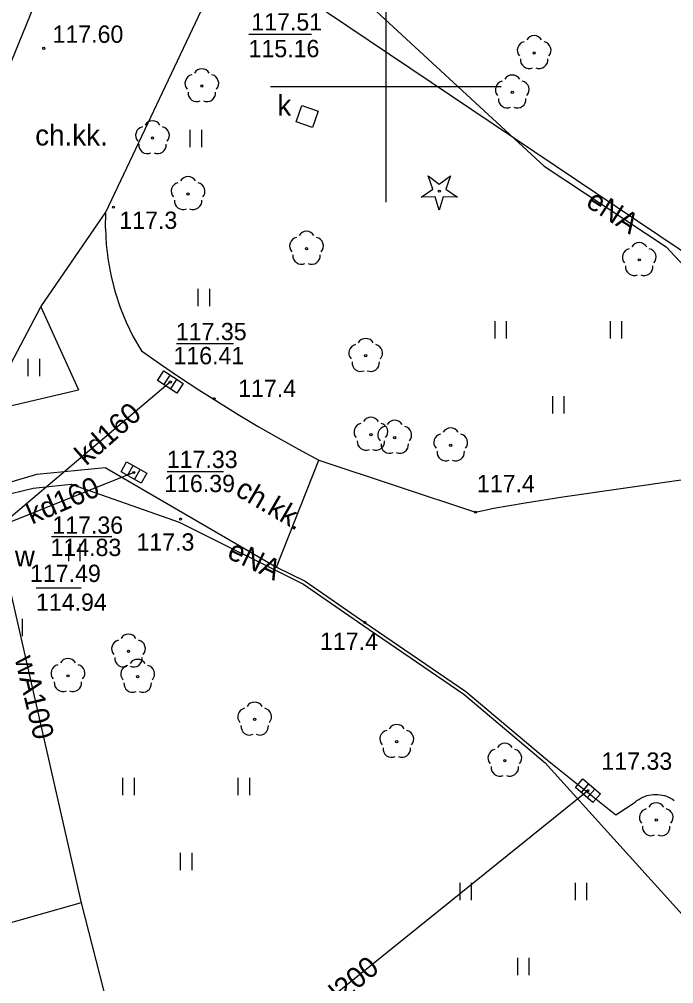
# Model space of a CAD drawing. Extents: x 6434771 to 6436222, y 5663454 to 5664782.
# Drawn here: x 6434984.12 to 6435012.47, y 5663961.14 to 5664002.92 of the extents above; entities that cross this region are included whole.
import ezdxf

# ---------------------------------------------------------------- set-up
doc = ezdxf.new("R2010")
doc.units = 0
for name, color, linetype in [('Warstwa 10', 7, 'Continuous'), ('Warstwa 11', 7, 'Continuous'), ('Warstwa 12', 7, 'Continuous'), ('Warstwa 13', 7, 'Continuous'), ('Warstwa 14', 7, 'Continuous'), ('Warstwa 25', 7, 'Continuous'), ('Warstwa 4', 7, 'Continuous'), ('Warstwa 5', 7, 'Continuous'), ('Warstwa 6', 7, 'Continuous'), ('Warstwa 63', 7, 'Continuous'), ('Warstwa 7', 7, 'Continuous'), ('Warstwa 8', 7, 'Continuous'), ('Warstwa 9', 7, 'Continuous')]:
    doc.layers.add(name, color=color, linetype=linetype)

msp = doc.modelspace()

# ---------------------------------------------------------------- linework, layer by layer
at = {"layer": 'Warstwa 10'}
msp.add_lwpolyline([(6435001.526, 5663995.223), (6435002.028, 5663995.57), (6435001.826, 5663996.146), (6435002.311, 5663995.776), (6435002.796, 5663996.146), (6435002.594, 5663995.57), (6435003.096, 5663995.223), (6435002.486, 5663995.237), (6435002.311, 5663994.653), (6435002.136, 5663995.237)], close=True, dxfattribs=at)
msp.add_circle((6435002.311, 5663995.478), 0.05, dxfattribs=at)
at = {"layer": 'Warstwa 11'}
for centre in [(6435006.424, 5664001.469), (6434992.026, 5664000.033), (6435005.474, 5663999.76), (6434989.888, 5663997.779), (6434991.429, 5663995.36), (6434996.561, 5663992.988), (6435010.976, 5663992.503), (6434999.125, 5663988.347), (6434999.353, 5663984.934), (6435000.382, 5663984.801), (6435002.808, 5663984.472), (6434988.849, 5663975.541), (6434986.226, 5663974.482), (6434989.245, 5663974.446), (6434994.314, 5663972.594), (6435000.472, 5663971.629), (6435005.153, 5663970.813), (6435011.712, 5663968.233)]:
    msp.add_circle(centre, 0.05, dxfattribs=at)
for centre, start, end in [((6435006.067, 5664001.585), 102.1471, 221.8529), ((6435006.424, 5664001.844), 30.1471, 149.8529), ((6435006.781, 5664001.585), 318.1471, 77.8529), ((6435006.204, 5664001.166), 174.1471, 293.8529), ((6435006.644, 5664001.166), 246.1471, 5.8529), ((6434992.026, 5664000.408), 30.1471, 149.8529), ((6434991.669, 5664000.149), 102.1471, 221.8529), ((6434992.383, 5664000.149), 318.1471, 77.8529), ((6435005.474, 5664000.135), 30.1471, 149.8529), ((6435005.117, 5663999.876), 102.1471, 221.8529), ((6435005.831, 5663999.876), 318.1471, 77.8529), ((6434991.806, 5663999.73), 174.1471, 293.8529), ((6434992.246, 5663999.73), 246.1471, 5.8529), ((6435005.254, 5663999.457), 174.1471, 293.8529), ((6435005.694, 5663999.457), 246.1471, 5.8529), ((6434989.531, 5663997.895), 102.1471, 221.8529), ((6434989.888, 5663998.154), 30.1471, 149.8529), ((6434990.245, 5663997.895), 318.1471, 77.8529), ((6434989.668, 5663997.476), 174.1471, 293.8529), ((6434990.108, 5663997.476), 246.1471, 5.8529), ((6434991.429, 5663995.735), 30.1471, 149.8529), ((6434991.072, 5663995.476), 102.1471, 221.8529), ((6434991.786, 5663995.476), 318.1471, 77.8529), ((6434991.209, 5663995.057), 174.1471, 293.8529), ((6434991.649, 5663995.057), 246.1471, 5.8529), ((6434996.561, 5663993.363), 30.1471, 149.8529), ((6434996.204, 5663993.104), 102.1471, 221.8529), ((6434996.918, 5663993.104), 318.1471, 77.8529), ((6435010.976, 5663992.878), 30.1471, 149.8529), ((6435010.619, 5663992.619), 102.1471, 221.8529), ((6435011.333, 5663992.619), 318.1471, 77.8529), ((6434996.341, 5663992.685), 174.1471, 293.8529), ((6434996.781, 5663992.685), 246.1471, 5.8529), ((6435010.756, 5663992.2), 174.1471, 293.8529), ((6435011.196, 5663992.2), 246.1471, 5.8529), ((6434999.125, 5663988.722), 30.1471, 149.8529), ((6434998.768, 5663988.463), 102.1471, 221.8529), ((6434999.482, 5663988.463), 318.1471, 77.8529), ((6434998.905, 5663988.044), 174.1471, 293.8529), ((6434999.345, 5663988.044), 246.1471, 5.8529), ((6434999.353, 5663985.309), 30.1471, 149.8529), ((6434998.996, 5663985.05), 102.1471, 221.8529), ((6435000.025, 5663984.917), 102.1471, 221.8529), ((6434999.71, 5663985.05), 318.1471, 77.8529), ((6435000.382, 5663985.176), 30.1471, 149.8529), ((6435000.739, 5663984.917), 318.1471, 77.8529), ((6435002.808, 5663984.847), 30.1471, 149.8529), ((6435002.451, 5663984.588), 102.1471, 221.8529), ((6435003.165, 5663984.588), 318.1471, 77.8529), ((6434999.133, 5663984.631), 174.1471, 293.8529), ((6434999.573, 5663984.631), 246.1471, 5.8529), ((6435000.162, 5663984.498), 174.1471, 293.8529), ((6435000.602, 5663984.498), 246.1471, 5.8529), ((6435002.588, 5663984.169), 174.1471, 293.8529), ((6435003.028, 5663984.169), 246.1471, 5.8529), ((6434988.849, 5663975.916), 30.1471, 149.8529), ((6434988.492, 5663975.657), 102.1471, 221.8529), ((6434989.206, 5663975.657), 318.1471, 77.8529), ((6434986.226, 5663974.857), 30.1471, 149.8529), ((6434988.629, 5663975.238), 174.1471, 293.8529), ((6434989.069, 5663975.238), 246.1471, 5.8529), ((6434989.245, 5663974.821), 30.1471, 149.8529), ((6434985.869, 5663974.598), 102.1471, 221.8529), ((6434986.583, 5663974.598), 318.1471, 77.8529), ((6434988.888, 5663974.562), 102.1471, 221.8529), ((6434989.602, 5663974.562), 318.1471, 77.8529), ((6434986.006, 5663974.179), 174.1471, 293.8529), ((6434986.446, 5663974.179), 246.1471, 5.8529), ((6434989.025, 5663974.143), 174.1471, 293.8529), ((6434989.465, 5663974.143), 246.1471, 5.8529), ((6434994.314, 5663972.969), 30.1471, 149.8529), ((6434993.957, 5663972.71), 102.1471, 221.8529), ((6434994.671, 5663972.71), 318.1471, 77.8529), ((6434994.094, 5663972.291), 174.1471, 293.8529), ((6434994.534, 5663972.291), 246.1471, 5.8529), ((6435000.472, 5663972.004), 30.1471, 149.8529), ((6435000.115, 5663971.745), 102.1471, 221.8529), ((6435000.829, 5663971.745), 318.1471, 77.8529), ((6435005.153, 5663971.188), 30.1471, 149.8529), ((6435000.252, 5663971.326), 174.1471, 293.8529), ((6435000.692, 5663971.326), 246.1471, 5.8529), ((6435004.796, 5663970.929), 102.1471, 221.8529), ((6435005.51, 5663970.929), 318.1471, 77.8529), ((6435004.933, 5663970.51), 174.1471, 293.8529), ((6435005.373, 5663970.51), 246.1471, 5.8529), ((6435011.712, 5663968.608), 30.1471, 149.8529), ((6435011.355, 5663968.349), 102.1471, 221.8529), ((6435012.069, 5663968.349), 318.1471, 77.8529), ((6435011.492, 5663967.93), 174.1471, 293.8529), ((6435011.932, 5663967.93), 246.1471, 5.8529)]:
    msp.add_arc(centre, 0.375, start, end, dxfattribs=at)
at = {"layer": 'Warstwa 12'}
for points in [[(6434924.809, 5664048.81), (6434930.739, 5664046.248), (6434938.087, 5664045.169), (6434947.585, 5664041.614), (6434960.352, 5664035.549), (6434967.024, 5664026.498), (6434969.107, 5664021.852), (6434976.011, 5664009.728), (6434981.103, 5663994.095), (6434983.23, 5663981.509), (6434983.428, 5663980.457), (6434983.606, 5663978.684), (6434986.797, 5663964.645), (6434990.011, 5663952.113)], [(6434978.936, 5664026.991), (6434977.419, 5664024.402), (6434975.1, 5664020.369), (6434987.195, 5664010.782), (6434984.736, 5664003.462), (6434981.861, 5663996.446), (6434978.43, 5663988.938), (6434977.378, 5663985.46), (6434973.942, 5663969.311), (6434972.497, 5663962.447)], [(6435003.519, 5664015.055), (6435000.596, 5664011.59), (6434999.303, 5664008.856), (6434997.158, 5664008.482), (6434995.283, 5664007.254), (6435006.855, 5663996.563), (6435012.143, 5663993.069), (6435019.587, 5663985.079)], [(6434962.162, 5663984.265), (6434961.877, 5663980.538), (6434966.9, 5663980.797), (6434969.951, 5663980.05), (6434971.632, 5663978.389), (6434972.394, 5663976.96), (6434977.916, 5663975.373), (6434979.541, 5663976.633), (6434981.473, 5663979.914), (6434981.722, 5663980.817), (6434983.29, 5663982.258), (6434984.714, 5663982.611), (6434986.366, 5663982.781), (6434991.047, 5663981.134), (6434996.425, 5663978.449), (6434999.003, 5663976.678), (6435003.378, 5663973.684), (6435006.902, 5663970.712), (6435015.014, 5663961.733), (6435016.298, 5663947.226)], [(6434986.797, 5663964.645), (6434974.616, 5663961.197)]]:
    msp.add_lwpolyline(points, dxfattribs=at)
at = {"layer": 'Warstwa 13'}
for centre in [(6434988.202, 5663994.789), (6434992.562, 5663986.486), (6435003.883, 5663981.569), (6434991.098, 5663981.274), (6434999.085, 5663976.797)]:
    msp.add_circle(centre, 0.045, dxfattribs=at)
at = {"layer": 'Warstwa 14'}
for p, q in [((6434996.781, 5664002.26), (6434994.059, 5664002.26)), ((6434993.395, 5663988.859), (6434990.927, 5663988.859)), ((6434992.968, 5663983.322), (6434990.528, 5663983.322)), ((6434988.131, 5663980.504), (6434985.516, 5663980.504)), ((6434986.802, 5663978.284), (6434984.848, 5663978.284))]:
    msp.add_line(p, q, dxfattribs=at)
for centre in [(6434990.66, 5663987.209), (6434989.083, 5663983.288)]:
    msp.add_circle(centre, 0.045, dxfattribs=at)
at = {"layer": 'Warstwa 25'}
msp.add_circle((6434985.175, 5664001.666), 0.045, dxfattribs=at)
at = {"layer": 'Warstwa 4'}
for p, q in [((6434990.377, 5663987.095), (6434990.65, 5663987.514)), ((6434990.67, 5663986.904), (6434990.943, 5663987.323)), ((6434988.808, 5663983.156), (6434989.053, 5663983.592)), ((6434989.113, 5663982.984), (6434989.358, 5663983.42)), ((6435008.784, 5663969.808), (6435008.457, 5663969.43)), ((6435009.049, 5663969.578), (6435008.722, 5663969.2))]:
    msp.add_line(p, q, dxfattribs=at)
for points in [[(6434996.109, 5663998.478), (6434996.355, 5663999.186), (6434997.063, 5663998.94), (6434996.817, 5663998.232)], [(6434990.943, 5663986.727), (6434990.105, 5663987.272), (6434990.377, 5663987.691), (6434991.215, 5663987.146)], [(6434989.397, 5663982.825), (6434988.525, 5663983.315), (6434988.769, 5663983.751), (6434989.641, 5663983.261)], [(6435008.539, 5663970.02), (6435009.295, 5663969.366), (6435008.967, 5663968.988), (6435008.211, 5663969.642)]]:
    msp.add_lwpolyline(points, close=True, dxfattribs=at)
at = {"layer": 'Warstwa 5'}
for p, q in [((6434987.869, 5663994.563), (6434998.972, 5664018.019)), ((6434991.522, 5663997.382), (6434991.522, 5663998.132)), ((6434992.022, 5663997.382), (6434992.022, 5663998.132)), ((6434987.853, 5663993.864), (6434987.869, 5663994.563)), ((6434987.853, 5663993.864), (6434987.885, 5663993.166)), ((6434987.885, 5663993.166), (6434987.964, 5663992.472)), ((6434987.964, 5663992.472), (6434988.091, 5663991.784)), ((6434988.091, 5663991.784), (6434988.264, 5663991.107)), ((6434988.264, 5663991.107), (6434988.484, 5663990.444)), ((6434991.867, 5663990.49), (6434991.867, 5663991.24)), ((6434992.367, 5663990.49), (6434992.367, 5663991.24)), ((6434982.654, 5663985.926), (6434985.049, 5663990.467)), ((6434985.049, 5663990.467), (6434986.676, 5663986.868)), ((6434988.484, 5663990.444), (6434988.748, 5663989.797)), ((6435004.728, 5663989.095), (6435004.728, 5663989.845)), ((6435005.228, 5663989.095), (6435005.228, 5663989.845)), ((6435009.728, 5663989.095), (6435009.728, 5663989.845)), ((6435010.228, 5663989.095), (6435010.228, 5663989.845)), ((6434988.748, 5663989.797), (6434989.056, 5663989.169)), ((6434989.056, 5663989.169), (6434989.406, 5663988.564)), ((6434989.406, 5663988.564), (6434990.23, 5663987.988)), ((6434984.508, 5663987.465), (6434984.508, 5663988.215)), ((6434985.008, 5663987.465), (6434985.008, 5663988.215)), ((6434990.23, 5663987.988), (6434991.061, 5663987.424)), ((6434991.061, 5663987.424), (6434991.901, 5663986.872)), ((6434982.654, 5663985.926), (6434986.676, 5663986.868)), ((6434991.901, 5663986.872), (6434992.749, 5663986.332)), ((6435007.228, 5663985.845), (6435007.228, 5663986.595)), ((6435007.728, 5663985.845), (6435007.728, 5663986.595)), ((6434992.749, 5663986.332), (6434993.605, 5663985.805)), ((6434993.605, 5663985.805), (6434994.468, 5663985.29)), ((6434994.468, 5663985.29), (6434995.338, 5663984.787)), ((6434995.338, 5663984.787), (6434996.216, 5663984.298)), ((6434996.216, 5663984.298), (6434997.1, 5663983.821)), ((6434997.1, 5663983.821), (6435003.883, 5663981.569)), ((6434981.559, 5663982.239), (6434984.871, 5663983.219)), ((6434984.871, 5663983.219), (6434987.835, 5663983.513)), ((6434987.835, 5663983.513), (6434995.263, 5663979.183)), ((6435007.668, 5663982.241), (6435012.787, 5663982.974)), ((6435004.678, 5663981.746), (6435006.039, 5663981.973)), ((6435006.039, 5663981.973), (6435007.668, 5663982.241)), ((6435003.883, 5663981.569), (6435004.678, 5663981.746)), ((6434986.261, 5663979.454), (6434986.261, 5663980.204)), ((6434986.761, 5663979.454), (6434986.761, 5663980.204)), ((6434995.263, 5663979.183), (6434996.496, 5663978.578)), ((6434996.496, 5663978.578), (6434999.085, 5663976.797)), ((6434984.261, 5663976.204), (6434984.261, 5663976.954)), ((6434999.085, 5663976.797), (6435003.459, 5663973.803)), ((6435003.459, 5663973.803), (6435007.003, 5663970.83)), ((6435007.003, 5663970.83), (6435009.965, 5663968.464)), ((6434988.605, 5663969.316), (6434988.605, 5663970.066)), ((6434989.105, 5663969.316), (6434989.105, 5663970.066)), ((6434993.605, 5663969.316), (6434993.605, 5663970.066)), ((6434994.105, 5663969.316), (6434994.105, 5663970.066)), ((6435011.589, 5663969.343), (6435011.686, 5663969.347)), ((6435011.686, 5663969.347), (6435011.782, 5663969.344)), ((6435009.965, 5663968.464), (6435010.802, 5663969.014)), ((6435010.802, 5663969.014), (6435010.877, 5663969.075)), ((6435010.877, 5663969.075), (6435010.956, 5663969.13)), ((6435010.956, 5663969.13), (6435011.039, 5663969.18)), ((6435011.039, 5663969.18), (6435011.125, 5663969.223)), ((6435011.125, 5663969.223), (6435011.214, 5663969.26)), ((6435011.214, 5663969.26), (6435011.305, 5663969.291)), ((6435011.305, 5663969.291), (6435011.399, 5663969.315)), ((6435011.399, 5663969.315), (6435011.493, 5663969.333)), ((6435011.493, 5663969.333), (6435011.589, 5663969.343)), ((6435011.782, 5663969.344), (6435011.878, 5663969.333)), ((6435011.878, 5663969.333), (6435011.973, 5663969.317)), ((6435011.973, 5663969.317), (6435012.067, 5663969.293)), ((6435012.067, 5663969.293), (6435012.158, 5663969.263)), ((6435012.158, 5663969.263), (6435012.247, 5663969.226)), ((6435012.247, 5663969.226), (6435012.334, 5663969.183)), ((6435012.334, 5663969.183), (6435012.417, 5663969.134)), ((6435012.417, 5663969.134), (6435012.496, 5663969.079)), ((6434991.105, 5663966.066), (6434991.105, 5663966.816)), ((6434991.605, 5663966.066), (6434991.605, 5663966.816)), ((6435003.213, 5663964.766), (6435003.213, 5663965.516)), ((6435003.713, 5663964.766), (6435003.713, 5663965.516)), ((6435008.213, 5663964.766), (6435008.213, 5663965.516)), ((6435008.713, 5663964.766), (6435008.713, 5663965.516)), ((6435005.713, 5663961.516), (6435005.713, 5663962.266)), ((6435006.213, 5663961.516), (6435006.213, 5663962.266))]:
    msp.add_line(p, q, dxfattribs=at)
at = {"layer": 'Warstwa 6'}
for centre in [(6434990.66, 5663987.209), (6434989.083, 5663983.288), (6435008.753, 5663969.504)]:
    msp.add_circle(centre, 0.045, dxfattribs=at)
at = {"layer": 'Warstwa 63'}
for p, q in [((6435000, 5664005), (6435000, 5663995)), ((6435005, 5664000), (6434995, 5664000))]:
    msp.add_line(p, q, dxfattribs=at)
at = {"layer": 'Warstwa 7'}
for points in [[(6434960.516, 5664035.877), (6434960.352, 5664035.549), (6434973.215, 5664023.743), (6434973.286, 5664023.312), (6434995.263, 5664004.719), (6434995.671, 5664004.448), (6435025.261, 5663984.54), (6435077.854, 5663969.472)], [(6434990.66, 5663987.209), (6434983.279, 5663980.96)], [(6434989.083, 5663983.288), (6434983.279, 5663980.96)], [(6435008.753, 5663969.504), (6434988.376, 5663953.077)]]:
    msp.add_lwpolyline(points, dxfattribs=at)
at = {"layer": 'Warstwa 8'}
for p, q in [((6434995.263, 5663979.183), (6434997.1, 5663983.821)), ((6434997.1, 5663983.821), (6435003.883, 5663981.569)), ((6435007.668, 5663982.241), (6435012.787, 5663982.974)), ((6435004.678, 5663981.746), (6435006.039, 5663981.973)), ((6435006.039, 5663981.973), (6435007.668, 5663982.241)), ((6435003.883, 5663981.569), (6435004.678, 5663981.746)), ((6434995.263, 5663979.183), (6434996.496, 5663978.578)), ((6434996.496, 5663978.578), (6434999.085, 5663976.797)), ((6434999.085, 5663976.797), (6435003.459, 5663973.803)), ((6435003.459, 5663973.803), (6435007.003, 5663970.83)), ((6435007.003, 5663970.83), (6435009.965, 5663968.464)), ((6435011.589, 5663969.343), (6435011.686, 5663969.347)), ((6435011.686, 5663969.347), (6435011.782, 5663969.344)), ((6435009.965, 5663968.464), (6435010.802, 5663969.014)), ((6435010.802, 5663969.014), (6435010.877, 5663969.075)), ((6435010.877, 5663969.075), (6435010.956, 5663969.13)), ((6435010.956, 5663969.13), (6435011.039, 5663969.18)), ((6435011.039, 5663969.18), (6435011.125, 5663969.223)), ((6435011.125, 5663969.223), (6435011.214, 5663969.26)), ((6435011.214, 5663969.26), (6435011.305, 5663969.291)), ((6435011.305, 5663969.291), (6435011.399, 5663969.315)), ((6435011.399, 5663969.315), (6435011.493, 5663969.333)), ((6435011.493, 5663969.333), (6435011.589, 5663969.343)), ((6435011.782, 5663969.344), (6435011.878, 5663969.333)), ((6435011.878, 5663969.333), (6435011.973, 5663969.317)), ((6435011.973, 5663969.317), (6435012.067, 5663969.293)), ((6435012.067, 5663969.293), (6435012.158, 5663969.263)), ((6435012.158, 5663969.263), (6435012.247, 5663969.226)), ((6435012.247, 5663969.226), (6435012.334, 5663969.183)), ((6435012.334, 5663969.183), (6435012.417, 5663969.134)), ((6435012.417, 5663969.134), (6435012.496, 5663969.079))]:
    msp.add_line(p, q, dxfattribs=at)
at = {"layer": 'Warstwa 9'}
for p, q in [((6434987.869, 5663994.563), (6434998.972, 5664018.019)), ((6434985.049, 5663990.467), (6434987.869, 5663994.563)), ((6434985.049, 5663990.467), (6434987.869, 5663994.563)), ((6434987.853, 5663993.864), (6434987.869, 5663994.563)), ((6434987.853, 5663993.864), (6434987.885, 5663993.166)), ((6434987.885, 5663993.166), (6434987.964, 5663992.472)), ((6434987.964, 5663992.472), (6434988.091, 5663991.784)), ((6434988.091, 5663991.784), (6434988.264, 5663991.107)), ((6434988.264, 5663991.107), (6434988.484, 5663990.444)), ((6434982.654, 5663985.926), (6434985.049, 5663990.467)), ((6434985.049, 5663990.467), (6434986.676, 5663986.868)), ((6434988.484, 5663990.444), (6434988.748, 5663989.797)), ((6434988.748, 5663989.797), (6434989.056, 5663989.169)), ((6434989.056, 5663989.169), (6434989.406, 5663988.564)), ((6434989.406, 5663988.564), (6434990.23, 5663987.988)), ((6434990.23, 5663987.988), (6434991.061, 5663987.424)), ((6434991.061, 5663987.424), (6434991.901, 5663986.872)), ((6434982.654, 5663985.926), (6434986.676, 5663986.868)), ((6434991.901, 5663986.872), (6434992.749, 5663986.332)), ((6434992.749, 5663986.332), (6434993.605, 5663985.805)), ((6434993.605, 5663985.805), (6434994.468, 5663985.29)), ((6434994.468, 5663985.29), (6434995.338, 5663984.787)), ((6434995.338, 5663984.787), (6434996.216, 5663984.298)), ((6434996.216, 5663984.298), (6434997.1, 5663983.821)), ((6434995.263, 5663979.183), (6434997.1, 5663983.821)), ((6434981.559, 5663982.239), (6434984.871, 5663983.219)), ((6434984.871, 5663983.219), (6434987.835, 5663983.513)), ((6434987.835, 5663983.513), (6434995.263, 5663979.183))]:
    msp.add_line(p, q, dxfattribs=at)

# ---------------------------------------------------------------- texts
at = {"layer": 'Warstwa 13'}
for s, rotation, p in [('eNA', 327.2391, (6435008.612, 5663994.851)), ('eNA', 334.1604, (6434993.067, 5663979.611)), ('wA100', 283.4938, (6434983.911, 5663975.235))]:
    msp.add_text(s, height=0.9, rotation=rotation, dxfattribs=at).set_placement(p)
for s, p in [('117.3', (6434988.451, 5663993.844)), ('117.4', (6434993.6, 5663986.563)), ('117.4', (6435003.943, 5663982.438)), ('117.3', (6434989.193, 5663979.906)), ('117.4', (6434997.147, 5663975.606))]:
    msp.add_text(s, height=0.75, dxfattribs=at).set_placement(p)
at = {"layer": 'Warstwa 14'}
for s, p in [('115.16', (6434994.051, 5664001.28)), ('116.41', (6434990.797, 5663987.979)), ('116.39', (6434990.394, 5663982.44)), ('114.83', (6434985.469, 5663979.671)), ('114.94', (6434984.84, 5663977.298))]:
    msp.add_text(s, height=0.75, dxfattribs=at).set_placement(p)
at = {"layer": 'Warstwa 25'}
msp.add_text('117.60', height=0.75, dxfattribs=at).set_placement((6434985.558, 5664001.905))
at = {"layer": 'Warstwa 5'}
for s, p in [('k', (6434995.296, 5663998.746)), ('w', (6434983.925, 5663979.22))]:
    msp.add_text(s, height=0.9, dxfattribs=at).set_placement(p)
at = {"layer": 'Warstwa 6'}
for s, p in [('117.51', (6434994.168, 5664002.439)), ('117.35', (6434990.899, 5663989.022)), ('117.33', (6434990.508, 5663983.484)), ('117.36', (6434985.548, 5663980.636)), ('117.49', (6434984.582, 5663978.546)), ('117.33', (6435009.337, 5663970.412))]:
    msp.add_text(s, height=0.75, dxfattribs=at).set_placement(p)
at = {"layer": 'Warstwa 7'}
for s, rotation, p in [('kd160', 41.3504, (6434987.017, 5663983.557)), ('kd160', 23.1647, (6434984.666, 5663981.03)), ('kd200', 39.5685, (6434997.243, 5663959.624))]:
    msp.add_text(s, height=0.9, rotation=rotation, dxfattribs=at).set_placement(p)
at = {"layer": 'Warstwa 9'}
msp.add_text('ch.kk.', height=0.9, dxfattribs=at).set_placement((6434984.807, 5663997.456))
msp.add_text('ch.kk.', height=0.9, rotation=329.7601, dxfattribs=at).set_placement((6434993.421, 5663982.335))

doc.saveas('drawing.dxf')
